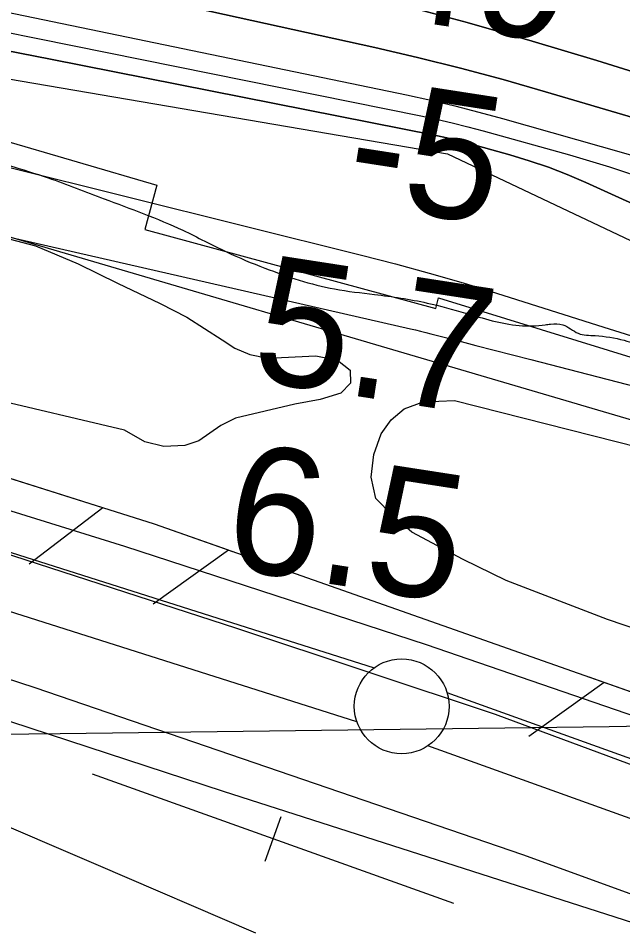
# Model space of a CAD drawing. Extents: x 3734862 to 3772949, y 391520 to 417239.
# Drawn here: x 3750879.2 to 3751198.1, y 402961.6 to 403442.1 of the extents above; entities that cross this region are included whole.
import ezdxf

# ---------------------------------------------------------------- set-up
doc = ezdxf.new("R2010")
doc.units = 0
for name, color, linetype in [('V-FLOD-BASE', 7, 'Continuous'), ('V-GRID-MAJR', 7, 'Continuous'), ('V-LEVE-TOET', 7, 'Continuous'), ('V-RAIL-TRAK', 7, 'Continuous'), ('V-RIVR-EDGE', 7, 'Continuous'), ('V-RIVR-RANG', 7, 'Continuous'), ('V-RRAP-FSHR', 7, 'Continuous'), ('V-RRAP-RVMT', 7, 'Continuous'), ('V-SITE-VEGE', 7, 'Continuous'), ('V-SURV-LINE', 7, 'Continuous'), ('V-TOPO-DPTH', 7, 'Continuous'), ('V-TOPO-MINR', 7, 'Continuous'), ('V-TOPO-WATR', 7, 'Continuous')]:
    doc.layers.add(name, color=color, linetype=linetype)

msp = doc.modelspace()

# ---------------------------------------------------------------- linework, layer by layer
at = {"layer": 'V-FLOD-BASE'}
msp.add_lwpolyline([(3752901.91, 402501.14), (3752852.49, 402511.47), (3752761.59, 402532.55), (3752641.33, 402561), (3752524.9, 402589.79), (3752426, 402613.79), (3752333.12, 402644.31), (3752195.56, 402692.69), (3752090.98, 402731.96), (3751969.91, 402775.78), (3751856.86, 402815.4), (3751717.51, 402863.49), (3751574.72, 402916.63), (3751447.21, 402962.13), (3751280.5, 403019.69), (3751131.01, 403075.02), (3750994.52, 403120.34), (3750863.22, 403162.94), (3750739.92, 403202.62), (3750591.64, 403248.23)], dxfattribs=at)
at = {"layer": 'V-GRID-MAJR'}
msp.add_spline([(3738984.82, 402913.16), (3741632.95, 402946.57), (3746929.21, 403013.98), (3752225.46, 403082.16), (3757521.7, 403151.11), (3762817.93, 403220.83), (3768114.15, 403291.31), (3770762.25, 403326.85)], degree=3, dxfattribs=at)
at = {"layer": 'V-LEVE-TOET'}
for points in [[(3752861.22, 402529.35), (3752850.71, 402531.85), (3752840.25, 402534.57), (3752741.87, 402558.32), (3752609.98, 402591.42), (3752460.34, 402627.78), (3752363.63, 402657.46), (3752236.87, 402703.99), (3752080.18, 402760.21), (3751946.22, 402807.88), (3751849.41, 402842.94), (3751709.25, 402893.07), (3751566.22, 402945.44), (3751432, 402993.37), (3751227.57, 403066.1), (3751094.67, 403111.75), (3750935.5, 403163.56), (3750781.54, 403211.36), (3750723, 403229.47), (3750636.6, 403256.27), (3750508.39, 403298.16)], [(3750608.56, 403181.13), (3750766.46, 403128.79), (3750887.96, 403089.33), (3751145.24, 403001.2), (3751302.97, 402943.98), (3751474.69, 402879.08), (3751706.8, 402793.29), (3751826.54, 402752.52), (3752003.84, 402690.81), (3752192.27, 402623.41), (3752314.81, 402583.46), (3752446.91, 402539.08), (3752680.62, 402490.49), (3752847.92, 402455.5), (3752857.11, 402452.83)]]:
    msp.add_lwpolyline(points, dxfattribs=at)
at = {"layer": 'V-RAIL-TRAK'}
for points in [[(3751013.73, 403009.46), (3750918.4, 403043.56)], [(3751009.52, 402997.69), (3751017.94, 403021.23)], [(3751109.06, 402975.36), (3751013.73, 403009.46)]]:
    msp.add_lwpolyline(points, dxfattribs=at)
at = {"layer": 'V-RIVR-EDGE'}
msp.add_spline([(3749600.74, 403572.28), (3749634.69, 403563.71), (3749651.26, 403560.43), (3749673.09, 403560.38), (3749692.5, 403559.12), (3749709.07, 403556.65), (3749738.17, 403548.09), (3749762.82, 403541.96), (3749785.46, 403538.67), (3749810.92, 403532.94), (3749827.89, 403529.67), (3749844.87, 403528.01), (3749861.85, 403526.35), (3749878.83, 403525.9), (3749897.83, 403523.02), (3749967.36, 403512.34), (3749992.02, 403510.26), (3750015.06, 403506.96), (3750032.04, 403504.5), (3750055.48, 403501.2), (3750077.71, 403497.51), (3750095.5, 403495.44), (3750108.85, 403495.81), (3750123.41, 403497.8), (3750137.16, 403499.79), (3750146.46, 403499.76), (3750156.16, 403498.53), (3750172.33, 403494.44), (3750186.07, 403491.18), (3750207.49, 403486.67), (3750241.85, 403484.16), (3750261.67, 403483.31), (3750286.73, 403481.22), (3750304.11, 403479.16), (3750313.41, 403477.11), (3750323.1, 403472.64), (3750334.81, 403462.5), (3750345.71, 403458.84), (3750367.94, 403454.33), (3750390.98, 403449.02), (3750395.42, 403446.58), (3750399.86, 403441.72), (3750408.73, 403432.4), (3750412.37, 403431.58), (3750418.03, 403431.56), (3750426.92, 403429.92), (3750443.09, 403425.84), (3750464.91, 403418.91), (3750486.72, 403411.18), (3750511.36, 403400.6), (3750544.08, 403386.37), (3750565.9, 403379.03), (3750585.7, 403373.32), (3750609.54, 403367.2), (3750629.34, 403360.68), (3750661.26, 403351.3), (3750680.26, 403347.21), (3750692.39, 403346.78), (3750703.3, 403346.75), (3750719.9, 403352.77), (3750749.44, 403363.62), (3750767.25, 403369.64), (3750779.8, 403374.46), (3750796.79, 403376.44), (3750806.9, 403376.82), (3750813.77, 403376.8), (3750831.16, 403375.14), (3750851.36, 403371.05), (3750874.4, 403364.52), (3750895, 403358), (3750924.5, 403347.01), (3750966.1, 403330.33), (3750989.13, 403318.95), (3751009.32, 403310.41), (3751046.09, 403299.4), (3751067.11, 403296.52), (3751095, 403292), (3751115.21, 403286.69), (3751143.5, 403280.15), (3751157.25, 403280.52), (3751160.08, 403280.92), (3751166.55, 403280.5), (3751174.63, 403276.03), (3751183.52, 403274.8), (3751198.88, 403272.33), (3751210.19, 403269.07), (3751230, 403264.57), (3751244.54, 403259.68), (3751267.57, 403252.75), (3751284.95, 403249.07), (3751304.35, 403243.36), (3751325.78, 403242.1), (3751339.93, 403241.25), (3751350.44, 403239.61), (3751362.56, 403236.75), (3751373.06, 403231.06), (3751385.98, 403222.13), (3751398.9, 403215.23), (3751411.02, 403209.54), (3751428.8, 403203.83), (3751447.79, 403198.93), (3751467.2, 403198.07), (3751481.34, 403196.02), (3751496.29, 403191.53), (3751520.53, 403180.15), (3751539.1, 403169.99), (3751546.78, 403168.36), (3751556.89, 403167.93), (3751564.17, 403167.1), (3751573.46, 403164.65), (3751580.73, 403161.8), (3751597.3, 403155.7), (3751615.08, 403151.61), (3751634.08, 403147.92), (3751652.67, 403144.64), (3751682.58, 403141.33), (3751700.77, 403137.25), (3751726.23, 403129.1), (3751762.99, 403116.87), (3751788.85, 403107.51), (3751826.83, 403094.48), (3751852.69, 403085.51), (3751875.32, 403079.8), (3751903.6, 403070.43), (3751929.06, 403063.89), (3751952.5, 403058.18), (3751978.36, 403050.83), (3752011.49, 403040.64), (3752051.89, 403025.18), (3752090.27, 403012.14), (3752121.79, 403000.34), (3752173.49, 402978.37), (3752203.79, 402965.36), (3752242.57, 402949.09), (3752280.94, 402933.22), (3752346.79, 402908.39), (3752379.11, 402896.59), (3752400.12, 402887.23), (3752439.3, 402869.34), (3752480.09, 402851.45), (3752503.52, 402840.48), (3752518.05, 402829.52), (3752525.72, 402825.05), (3752549.56, 402816.1), (3752583.09, 402804.69), (3752615.41, 402793.29), (3752664.29, 402772.55), (3752692.57, 402761.96), (3752721.66, 402750.57), (3752763.28, 402737.53), (3752785.5, 402732.62), (3752881.28, 402707.72), (3752922.09, 402697.51), (3752945.53, 402690.57), (3752959.27, 402686.5), (3752986.74, 402677.53), (3753008.56, 402668.18), (3753044.52, 402656.36), (3753077.65, 402647.38), (3753107.97, 402642.05), (3753140.7, 402635.1), (3753203.35, 402622.81), (3753235.68, 402614.24), (3753280.54, 402603.21), (3753302.77, 402599.92), (3753320.16, 402600.69), (3753336.33, 402600.24), (3753350.08, 402600.61), (3753361, 402600.18), (3753377.98, 402597.31), (3753395.35, 402593.63), (3753435.76, 402581.8), (3753479, 402567.94), (3753528.7, 402552.86), (3753582.02, 402533.72), (3753643.03, 402512.54), (3753679.79, 402497.09), (3753709.28, 402486.1), (3753744.84, 402474.28), (3753768.27, 402466.14), (3753792.91, 402456.37), (3753824.83, 402444.16), (3753868.05, 402425.86), (3753874.92, 402423.82), (3753901.59, 402415.26), (3753930.68, 402405.89), (3753950.06, 402395.73), (3753969.45, 402385.98), (3753992.07, 402375.41), (3754015.5, 402366.05), (3754070.03, 402340.44), (3754094.26, 402327.44), (3754129.39, 402310.77), (3754145.95, 402300.62), (3754162.51, 402292.09), (3754189.57, 402278.68), (3754227.53, 402259.58), (3754257.42, 402244.55), (3754285.28, 402227.49), (3754310.72, 402213.28), (3754345.44, 402193.78), (3754365.63, 402180.79), (3754382.99, 402169.43), (3754391.05, 402160.51), (3754393.47, 402156.46), (3754413.25, 402144.28), (3754458.49, 402121.12), (3754491.61, 402104.86), (3754519.47, 402090.24), (3754525.94, 402088.6), (3754533.22, 402089.8), (3754544.13, 402086.13), (3754555.43, 402079.63), (3754574.4, 402065.43), (3754590.55, 402053.67), (3754603.48, 402048.78), (3754613.18, 402047.95), (3754625.7, 402043.07), (3754637.41, 402035.76), (3754658.41, 402023.17), (3754687.49, 402010.16), (3754723.03, 401991.88), (3754750.5, 401979.27), (3754768.67, 401969.52), (3754786.04, 401961.8), (3754799.77, 401955.7), (3754813.1, 401949.19), (3754861.56, 401924), (3754878.93, 401915.47), (3754906.39, 401902.46), (3754932.65, 401891.88), (3754960.93, 401880.89), (3754991.63, 401867.47), (3755029.19, 401849.18), (3755060.29, 401835.36), (3755090.98, 401819.11), (3755126.52, 401799.21), (3755151.15, 401783.78), (3755175.77, 401765.93), (3755218.56, 401737.11), (3755250.45, 401716), (3755279.94, 401700.57), (3755306.19, 401687.56), (3755332.03, 401672.94), (3755361.51, 401655.07), (3755376.04, 401645.74), (3755399.86, 401631.93), (3755422.07, 401620.15), (3755432.57, 401613.25), (3755446.29, 401601.08), (3755457.99, 401588.92), (3755473.33, 401580.39), (3755501.19, 401564.96), (3755536.72, 401540.61), (3755576.28, 401512.61), (3755599.69, 401493.95), (3755652.97, 401458.64), (3755710.7, 401417.25), (3755726.85, 401409.53), (3755737.76, 401406.67), (3755748.67, 401400.17), (3755764.4, 401385.58), (3755778.52, 401373.82), (3755797.9, 401360.42), (3755821.73, 401347.42), (3755837.88, 401338.08), (3755853.62, 401327.94), (3755871.38, 401312.53), (3755891.15, 401296.71), (3755903.66, 401285.76), (3755921.83, 401275.6), (3755933.14, 401269.51), (3755943.23, 401260.18), (3755955.73, 401249.24), (3755970.27, 401239.9), (3755990.86, 401228.93), (3756011.05, 401216.34), (3756031.64, 401202.55), (3756042.53, 401189.98), (3756050.98, 401174.19), (3756051.35, 401158.42), (3756049.29, 401145.49), (3756046.86, 401141.85), (3756042.4, 401139.44), (3756036.74, 401140.26), (3756032.72, 401147.14), (3756032.73, 401154.42), (3756029.11, 401160.9), (3756025.48, 401164.55), (3756020.63, 401166.58), (3756007.3, 401169.85), (3756000.43, 401170.68), (3755995.98, 401171.5), (3755991.13, 401171.91), (3755983.44, 401171.53), (3755976.97, 401170.74), (3755966.87, 401172.78), (3755956.77, 401179.28), (3755952.33, 401182.52), (3755945.06, 401186.18), (3755939.81, 401187), (3755935.77, 401187.01), (3755931.72, 401186.21), (3755929.69, 401184.2), (3755928.88, 401182.58), (3755928.47, 401179.35), (3755936.12, 401166.79), (3755937.93, 401164.38)], degree=3, dxfattribs=at)
at = {"layer": 'V-RRAP-FSHR'}
for p, q in [((3750923.84, 403184.02), (3750885.09, 403154.31)), ((3750990.16, 403161.67), (3750950.46, 403133.24)), ((3751188.25, 403091.94), (3751148.55, 403063.51))]:
    msp.add_line(p, q, dxfattribs=at)
for points in [[(3745755.59, 404164.01), (3746133.61, 404114.94), (3746460.39, 404044.32), (3746926.68, 403974.72), (3747307.57, 403936.2), (3747787.51, 403855.87), (3748350.38, 403747.16), (3748744.72, 403693.77), (3749488.17, 403561.96), (3750009.67, 403476.17), (3750471.22, 403416.56), (3750755.01, 403362.08), (3751258.21, 403214.08), (3751991.45, 402977.77), (3752370.29, 402844.74), (3752705.56, 402720.89), (3753300.95, 402568.26)], [(3755894.55, 400912.59), (3755174.16, 401533.82), (3754556.14, 402011.76), (3754536.34, 402024.26), (3753972.21, 402338.01), (3753351.98, 402548.26), (3753283.16, 402552.76), (3752993.39, 402535.32), (3752867.1, 402553.07), (3752381.5, 402674.93), (3751883.12, 402847.34), (3750951.08, 403175.43), (3750286.03, 403385.37), (3750165.89, 403401.91), (3749865.85, 403433.86), (3749516.05, 403497.74), (3749101.87, 403567.71)], [(3750923.84, 403184.02), (3750857.09, 403205.1)], [(3750990.16, 403161.67), (3750951.08, 403175.43), (3750923.84, 403184.02)], [(3750992.35, 403160.9), (3750990.16, 403161.67)], [(3751188.25, 403091.94), (3751180.48, 403094.67)], [(3751254.27, 403068.7), (3751188.25, 403091.94)]]:
    msp.add_lwpolyline(points, dxfattribs=at)
at = {"layer": 'V-RRAP-RVMT'}
for p, q in [((3750851.25, 403383.6), (3750952.32, 403354.19)), ((3750952.32, 403354.19), (3750946, 403330.68)), ((3750946, 403330.68), (3751099.5, 403289.06)), ((3751099.5, 403289.06), (3751100.97, 403294.65)), ((3751100.97, 403294.65), (3751223.33, 403256.91))]:
    msp.add_line(p, q, dxfattribs=at)
at = {"layer": 'V-SITE-VEGE'}
for points in [[(3750858.9, 403329.88), (3750888.31, 403322.23), (3750910.83, 403312.65), (3750931.56, 403302.52), (3750954.1, 403291.66), (3750968.1, 403284.48), (3750986.82, 403272.52), (3750993.57, 403268.28), (3751001.34, 403264.84), (3751010.88, 403262.97), (3751036.27, 403264.22), (3751047.61, 403261.87), (3751054.39, 403256.61), (3751054.52, 403249.68), (3751049.48, 403244.45), (3751038.51, 403241.16), (3751025.21, 403238.59), (3750993.77, 403231.32), (3750986.14, 403227.48), (3750974.49, 403219.29), (3750967.09, 403216.84), (3750956.06, 403216.37), (3750946, 403218.75), (3750935.36, 403224.96), (3750789.13, 403259.48)], [(3751356.72, 403068.64), (3751190.08, 403125.13), (3751136.55, 403145.66), (3751114.01, 403156.78), (3751086.78, 403171.27), (3751076.6, 403179.93), (3751067.96, 403189.01), (3751065.44, 403200.13), (3751066.75, 403212.09), (3751070.77, 403222.95), (3751076.02, 403230.36), (3751082.84, 403236.27), (3751092.78, 403239.92), (3751109.32, 403240.62), (3751243.19, 403206.61)], [(3750486.06, 403195.95), (3750732.82, 403117.9), (3750987.37, 403034.61), (3751208.19, 402963.77), (3751423.35, 402886.65)], [(3751004.59, 402959.86), (3750920.35, 402995.98), (3750858.24, 403022.51), (3750758.97, 403059.11), (3750730.69, 403068.19), (3750706.68, 403075.43), (3750686.15, 403081.97), (3750593.1, 403115.61)]]:
    msp.add_lwpolyline(points, dxfattribs=at)
at = {"layer": 'V-SURV-LINE'}
for points in [[(3750320.29, 403336.77), (3751067, 403099.73)], [(3751057.92, 403071.13), (3750311.22, 403308.18)], [(3751105.38, 403086.75), (3752266.35, 402669.9)], [(3752256.22, 402641.66), (3751095.24, 403058.52)]]:
    msp.add_lwpolyline(points, dxfattribs=at)
msp.add_circle((3751081.51, 403079.38), 25, dxfattribs=at)
at = {"layer": 'V-TOPO-DPTH'}
for points in [[(3751645.83, 403261.01), (3751563.28, 403293.11), (3751480.25, 403323.86), (3751396.5, 403352.59), (3751312.27, 403379.98), (3751184.49, 403419.83), (3751150.37, 403430.09), (3751116.13, 403439.89), (3751081.69, 403449), (3751047.13, 403457.64), (3751007.6, 403467.11), (3750953.11, 403479.83), (3750898.52, 403492.15), (3750843.8, 403503.84), (3750789, 403515.12), (3750270.82, 403618.76)], [(3751645.83, 403261.01), (3751563.28, 403293.11), (3751480.25, 403323.86), (3751396.5, 403352.59), (3751312.27, 403379.98), (3751184.49, 403419.83), (3751150.37, 403430.09), (3751116.13, 403439.89), (3751081.69, 403449), (3751047.13, 403457.64), (3751007.6, 403467.11), (3750953.11, 403479.83), (3750898.52, 403492.15), (3750843.8, 403503.84), (3750789, 403515.12), (3750270.82, 403618.76)], [(3751649.72, 403222.63), (3751626.15, 403232.69), (3751602.58, 403242.72), (3751579, 403252.72), (3751555.4, 403262.7), (3751487.81, 403291.25), (3751430.06, 403314.5), (3751371.84, 403336.43), (3751312.91, 403356.39), (3751253.51, 403375.02), (3751157.36, 403403.41), (3751134.98, 403409.76), (3751112.52, 403415.8), (3751089.94, 403421.37), (3751067.28, 403426.62), (3750858.11, 403472.83), (3750749.69, 403496.29), (3750641.14, 403519.14), (3750532.4, 403541.06)], [(3750532.4, 403541.06), (3750641.14, 403519.14), (3750749.69, 403496.29), (3750858.11, 403472.83), (3751067.28, 403426.62), (3751089.94, 403421.37), (3751112.52, 403415.8), (3751134.98, 403409.76), (3751157.36, 403403.41), (3751253.51, 403375.02), (3751312.91, 403356.39), (3751371.84, 403336.43), (3751430.06, 403314.5), (3751487.81, 403291.25), (3751555.4, 403262.7), (3751579, 403252.72), (3751602.58, 403242.72), (3751626.15, 403232.69), (3751649.72, 403222.63)], [(3750454.98, 403532.2), (3751084.11, 403401.67), (3751096.84, 403398.88), (3751109.54, 403395.92), (3751122.16, 403392.68), (3751134.74, 403389.26), (3751199.73, 403370.86), (3751232.68, 403360.8), (3751265.3, 403349.86), (3751297.45, 403337.59), (3751329.29, 403324.45), (3751360.87, 403310.6), (3751392.44, 403296.71), (3751423.97, 403282.75), (3751455.49, 403268.75), (3751482.39, 403256.77), (3751527.64, 403237.53), (3751573.29, 403219.34), (3751619.53, 403202.71), (3751666.17, 403187.12)], [(3750454.98, 403532.2), (3751084.11, 403401.67), (3751096.84, 403398.88), (3751109.54, 403395.92), (3751122.16, 403392.68), (3751134.74, 403389.26), (3751199.73, 403370.86), (3751232.68, 403360.8), (3751265.3, 403349.86), (3751297.45, 403337.59), (3751329.29, 403324.45), (3751360.87, 403310.6), (3751392.44, 403296.71), (3751423.97, 403282.75), (3751455.49, 403268.75), (3751482.39, 403256.77), (3751527.64, 403237.53), (3751573.29, 403219.34), (3751619.53, 403202.71), (3751666.17, 403187.12)], [(3751728.82, 403144.75), (3751579.36, 403190.59), (3751514.07, 403212.09), (3751449.46, 403235.34), (3751385.86, 403261.23), (3751322.93, 403288.88), (3751217.45, 403337.83), (3751207.76, 403342.31), (3751198.06, 403346.77), (3751188.35, 403351.2), (3751178.63, 403355.62), (3751168.82, 403359.78), (3751158.89, 403363.64), (3751148.8, 403367.03), (3751138.6, 403370.12), (3751115.09, 403376.64), (3751111.02, 403377.72), (3751106.95, 403378.74), (3751102.85, 403379.66), (3751098.74, 403380.52), (3750896.31, 403420.55), (3750790.92, 403441.09), (3750685.45, 403461.24), (3750579.88, 403480.82)], [(3751728.82, 403144.75), (3751579.36, 403190.59), (3751514.07, 403212.09), (3751449.46, 403235.34), (3751385.86, 403261.23), (3751322.93, 403288.88), (3751217.45, 403337.83), (3751207.76, 403342.31), (3751198.06, 403346.77), (3751188.35, 403351.2), (3751178.63, 403355.62), (3751168.82, 403359.78), (3751158.89, 403363.64), (3751148.8, 403367.03), (3751138.6, 403370.12), (3751115.09, 403376.64), (3751111.02, 403377.72), (3751106.95, 403378.74), (3751102.85, 403379.66), (3751098.74, 403380.52), (3750896.31, 403420.55), (3750790.92, 403441.09), (3750685.45, 403461.24), (3750579.88, 403480.82)], [(3750538.96, 403438.47), (3750651.07, 403415.46), (3750762.71, 403390.3), (3750874.04, 403363.7), (3751060.29, 403317.31), (3751078.22, 403312.67), (3751096.09, 403307.8), (3751113.86, 403302.59), (3751131.57, 403297.16), (3751188.17, 403279.22), (3751234.19, 403264.87), (3751280.31, 403250.81), (3751326.55, 403237.19), (3751372.88, 403223.85), (3751773.98, 403110.44)]]:
    msp.add_lwpolyline(points, dxfattribs=at)
at = {"layer": 'V-TOPO-MINR'}
for points in [[(3750270.82, 403618.76), (3750789, 403515.12), (3750843.8, 403503.84), (3750898.52, 403492.15), (3750953.11, 403479.83), (3751007.6, 403467.11), (3751047.13, 403457.64), (3751081.69, 403449), (3751116.13, 403439.89), (3751150.37, 403430.09), (3751184.49, 403419.83), (3751312.27, 403379.98), (3751396.5, 403352.59), (3751480.25, 403323.86), (3751563.28, 403293.11), (3751645.83, 403261.01)], [(3750244.97, 403561.72), (3751091.7, 403390.64), (3751099.96, 403388.88), (3751108.19, 403387), (3751116.39, 403384.94), (3751124.55, 403382.76), (3751169.99, 403370.11), (3751191.15, 403363.72), (3751212.09, 403356.71), (3751232.7, 403348.79), (3751253.1, 403340.25), (3751273.31, 403331.23), (3751293.51, 403322.18), (3751313.69, 403313.08), (3751333.86, 403303.94), (3751401.79, 403273.05), (3751456.31, 403249.48), (3751511.36, 403227.31), (3751567.2, 403207.22), (3751623.58, 403188.53), (3751741.29, 403151.92)], [(3750532.4, 403541.06), (3750641.14, 403519.14), (3750749.69, 403496.29), (3750858.11, 403472.83), (3751067.28, 403426.62), (3751089.94, 403421.37), (3751112.52, 403415.8), (3751134.98, 403409.76), (3751157.36, 403403.41), (3751253.51, 403375.02), (3751312.91, 403356.39), (3751371.84, 403336.43), (3751430.06, 403314.5), (3751487.81, 403291.25), (3751555.4, 403262.7), (3751579, 403252.72), (3751602.58, 403242.72), (3751626.15, 403232.69), (3751649.72, 403222.63)], [(3750454.98, 403532.2), (3751084.11, 403401.67), (3751096.84, 403398.88), (3751109.54, 403395.92), (3751122.16, 403392.68), (3751134.74, 403389.26), (3751199.73, 403370.86), (3751232.68, 403360.8), (3751265.3, 403349.86), (3751297.45, 403337.59), (3751329.29, 403324.45), (3751360.87, 403310.6), (3751392.44, 403296.71), (3751423.97, 403282.75), (3751455.49, 403268.75), (3751482.39, 403256.77), (3751527.64, 403237.53), (3751573.29, 403219.34), (3751619.53, 403202.71), (3751666.17, 403187.12)], [(3750255.42, 403515.92), (3751105.72, 403370.58), (3751245.61, 403304.32), (3751316.18, 403272.8), (3751387.58, 403243.42), (3751460.21, 403217.26), (3751533.67, 403193.23), (3751716.87, 403137.81), (3751753.45, 403126.83), (3751790.05, 403115.93), (3751826.7, 403105.17), (3751863.37, 403094.51), (3751881, 403089.41), (3751926.47, 403076.16), (3751971.9, 403062.75), (3752017.25, 403049.12), (3752062.57, 403035.33), (3752473.05, 402909.31), (3752514.52, 402896.61), (3752556.01, 402883.94), (3752597.51, 402871.32), (3752639.01, 402858.73), (3753247.91, 402674.49)], [(3750579.88, 403480.82), (3750685.45, 403461.24), (3750790.92, 403441.09), (3750896.31, 403420.55), (3751098.74, 403380.52), (3751102.85, 403379.66), (3751106.95, 403378.74), (3751111.02, 403377.72), (3751115.09, 403376.64), (3751138.6, 403370.12), (3751148.8, 403367.03), (3751158.89, 403363.64), (3751168.82, 403359.78), (3751178.63, 403355.62), (3751188.35, 403351.2), (3751198.06, 403346.77), (3751207.76, 403342.31), (3751217.45, 403337.83), (3751322.93, 403288.88), (3751385.86, 403261.23), (3751449.46, 403235.34), (3751514.07, 403212.09), (3751579.36, 403190.59), (3751728.82, 403144.75)], [(3750370.8, 403441.93), (3751086.12, 403278.4), (3751088.81, 403277.78), (3751091.49, 403277.14), (3751094.17, 403276.48), (3751096.84, 403275.8), (3751110.89, 403272.19), (3751120.59, 403269.69), (3751130.28, 403267.19), (3751139.98, 403264.69), (3751149.67, 403262.19), (3751780.38, 403099.16)]]:
    msp.add_lwpolyline(points, dxfattribs=at)
at = {"layer": 'V-TOPO-WATR'}
msp.add_lwpolyline([(3750538.96, 403438.47), (3750651.07, 403415.46), (3750762.71, 403390.3), (3750874.04, 403363.7), (3751060.29, 403317.31), (3751078.22, 403312.67), (3751096.09, 403307.8), (3751113.86, 403302.59), (3751131.57, 403297.16), (3751188.17, 403279.22), (3751234.19, 403264.87), (3751280.31, 403250.81), (3751326.55, 403237.19), (3751372.88, 403223.85), (3751773.98, 403110.44)], dxfattribs=at)

# ---------------------------------------------------------------- texts
at = {"layer": 'V-RIVR-RANG'}
for s, rotation, p in [('-49', 351.4849, (3751038.59, 403447.87)), ('-5', 351.1983, (3751050.29, 403345.27)), ('5.7', 351.1983, (3751001.09, 403251.69)), ('6.5', 351.1983, (3750986.03, 403152.83))]:
    msp.add_text(s, height=67, rotation=rotation, dxfattribs=at).set_placement(p)

doc.saveas('drawing.dxf')
